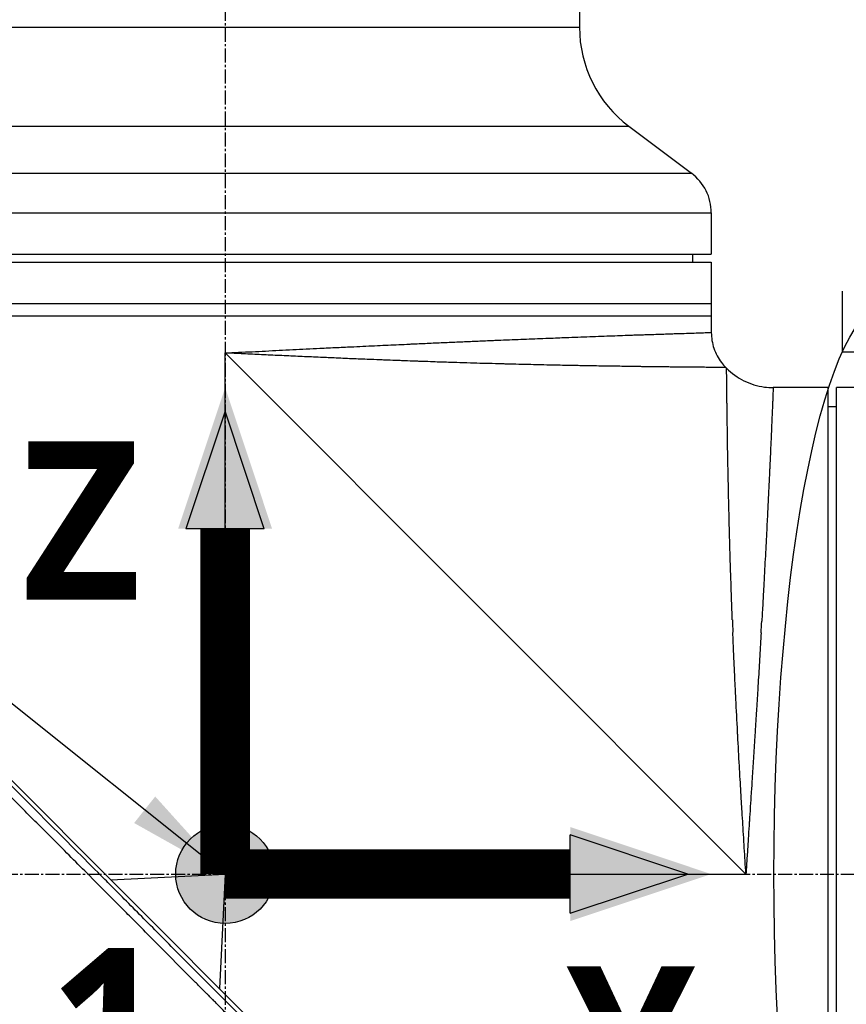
# Model space of a CAD drawing. Header units: millimetres. Extents: x 0 to 4378, y 0 to 2397.
# Tile 415 of 656: x 1439 to 1539, y 653 to 773. Entities that reach past the tile are written whole.
import ezdxf

# ---------------------------------------------------------------- set-up
doc = ezdxf.new("R2010")
doc.units = ezdxf.units.MM
doc.header["$LTSCALE"] = 0.2
doc.linetypes.add('CENTER2', pattern=[1.125, 0.75, -0.125, 0.125, -0.125])
for name, color, linetype in [('02_Center Line', 1, 'CENTER2'), ('07_Special Line2', 76, 'Continuous'), ('12_Before Rev.Num.', 5, 'Continuous'), ('13_After Rev.Num.', 6, 'Continuous')]:
    doc.layers.add(name, color=color, linetype=linetype)
doc.layers.add('14_Mark', color=7, linetype='Continuous', true_color=0xe03c31)
doc.styles.add('Rainbow-4.0 Style', font='malgunsl.ttf')
doc.styles.add('Rainbow-5.0 Style', font='malgunsl.ttf')
doc.dimstyles.new('Rainbow-4.0 Style', dxfattribs={"dimtxt": 3.5, "dimasz": 2.5, "dimexe": 1, "dimexo": 1, "dimgap": 1, "dimtad": 1, "dimdsep": 46, "dimtxsty": 'Rainbow-4.0 Style', "dimcen": 0, "dimclrd": 251, "dimclre": 251, "dimclrt": 7, "dimazin": 3, "dimtp": 0.1, "dimtm": 0.1, "dimtfac": 0.61, "dimtmove": 0, "dimatfit": 3, "dimfxl": 1, "dimlwd": -1, "dimlwe": -1, "dimarcsym": 1})
doc.dimstyles.new('Rainbow-5.0 Style', dxfattribs={"dimtxt": 4.5, "dimasz": 2.5, "dimexe": 1, "dimexo": 1, "dimgap": 1, "dimtad": 1, "dimdsep": 46, "dimtxsty": 'Rainbow-5.0 Style', "dimcen": 0, "dimclrd": 251, "dimclre": 251, "dimclrt": 7, "dimazin": 3, "dimtp": 0.1, "dimtm": 0.1, "dimtfac": 0.61, "dimtmove": 0, "dimatfit": 3, "dimfxl": 1, "dimlwd": -1, "dimlwe": -1, "dimarcsym": 1})

# ---------------------------------------------------------------- blocks, each defined once
blk = doc.blocks.new('*D146')
at = {"color": 251, "linetype": 'ByBlock', "transparency": 16777216}
for p, q in [((1483.19, 1869.11), (1834.85, 1869.11)), ((1829.85, 681.61), (1829.85, 1856.61)), ((1617.14, 669.11), (1834.85, 669.11))]:
    blk.add_line(p, q, dxfattribs=at)
at = {"color": 251, "transparency": 16777216}
for points in [[(1827.77, 1856.61), (1831.94, 1856.61), (1829.85, 1869.11)], [(1827.77, 681.61), (1831.94, 681.61), (1829.85, 669.11)]]:
    blk.add_solid(points, dxfattribs=at)
at = {"layer": 'Defpoints', "color": 0, "transparency": 16777216}
for p in [(1478.19, 1869.11), (1829.85, 1869.11), (1612.14, 669.11)]:
    blk.add_point(p, dxfattribs=at)
at = {"color": 7, "transparency": 16777216, "insert": (1815.75, 1269.11), "char_height": 17.5, "attachment_point": 5, "rotation": 90, "style": 'Rainbow-4.0 Style'}
blk.add_mtext('1200', dxfattribs=at)
blk = doc.blocks.new('*D151')
at = {"color": 251, "linetype": 'ByBlock', "transparency": 16777216}
for p, q in [((1463.74, 947.56), (1463.74, 922.46)), ((1612.14, 724.67), (1612.14, 932.46)), ((1476.24, 927.46), (1599.64, 927.46))]:
    blk.add_line(p, q, dxfattribs=at)
at = {"color": 251, "transparency": 16777216}
for points in [[(1476.24, 929.54), (1476.24, 925.38), (1463.74, 927.46)], [(1599.64, 929.54), (1599.64, 925.38), (1612.14, 927.46)]]:
    blk.add_solid(points, dxfattribs=at)
at = {"layer": 'Defpoints', "color": 0, "transparency": 16777216}
for p in [(1463.74, 952.56), (1612.14, 927.46), (1612.14, 719.67)]:
    blk.add_point(p, dxfattribs=at)
at = {"color": 7, "transparency": 16777216, "insert": (1537.94, 941.56), "char_height": 17.5, "attachment_point": 5, "style": 'Rainbow-4.0 Style'}
blk.add_mtext('148.4', dxfattribs=at)
blk = doc.blocks.new('Blk$A17R2-5W24F')
for p, q in [((-105.4, 633.4), (-105.4, 271.9)), ((-191.4, 271.9), (-105.4, 271.9)), ((-197.4, 259.9), (-99.4, 259.9)), ((-99.4, 259.9), (-91.8, 254.2)), ((-205, 254.2), (-91.8, 254.2)), ((-207.4, 249.4), (-89.4, 249.4)), ((-89.4, 249.4), (-89.4, 244.4)), ((-207.4, 244.4), (-89.4, 244.4)), ((-91.7, 244.4), (-91.69, 243.4)), ((-207.4, 243.4), (-89.4, 243.4)), ((-89.4, 243.4), (-89.4, 234.89)), ((-207.4, 238.4), (-89.4, 238.4)), ((-207.4, 236.9), (-89.4, 236.9)), ((-93.4, 234.76), (-93.4, 234.76)), ((-148.4, 169.2), (-148.4, 232.4)), ((-148.4, 232.4), (-85.2, 169.2)), ((-125.29, 231.4), (-125.29, 231.4)), ((-104.15, 230.84), (-104.15, 230.84)), ((-87.64, 230.64), (-87.54, 230.54)), ((-78.7, 228.2), (-81.89, 228.2)), ((-75.2, 228.2), (-78.2, 228.2)), ((-75.2, 110.2), (-75.2, 228.2)), ((-74.2, 110.2), (-74.2, 228.2)), ((-67.7, 228.2), (-74.2, 228.2)), ((-75.2, 225.9), (-74.2, 225.91)), ((-102.95, 109.18), (-208.71, 214.94)), ((-162.26, 168.5), (-148.4, 169.2)), ((-148.4, 169.2), (-149.1, 155.34)), ((-148.4, 169.2), (-85.2, 169.2))]:
    blk.add_line(p, q)
for centre, radius, start, end in [((-90.4, 271.9), 15, 180, 233.1301), ((-95.4, 249.4), 6, 0, 53.1301)]:
    blk.add_arc(centre, radius, start, end)
for centre, major_axis, ratio, start_param, end_param in [((-82.41, 171.16), (-3.94, 60.48), 0.047911, 1.06958, 1.098176), ((-86.26, 169.33), (-4, -58.93), 0.017974, 2.08882, 2.117004)]:
    blk.add_ellipse(centre, major_axis=major_axis, ratio=ratio, start_param=start_param, end_param=end_param)
for points, knots in [([(-148.4, 232.4), (-147.86, 232.43), (-147.31, 232.45), (-146.22, 232.51), (-145.67, 232.53), (-144.58, 232.59), (-144.04, 232.61), (-142.94, 232.67), (-142.39, 232.7), (-141.29, 232.75), (-140.74, 232.78), (-139.65, 232.83), (-139.1, 232.86), (-138, 232.91), (-137.46, 232.94), (-136.91, 232.97), (-136.91, 232.97), (-136.21, 233), (-135.52, 233.04), (-134.14, 233.1), (-133.45, 233.13), (-132.28, 233.19), (-131.79, 233.21), (-130.85, 233.26), (-130.39, 233.28), (-129.49, 233.32), (-129.05, 233.34), (-128.18, 233.38), (-127.74, 233.4), (-126.88, 233.44), (-126.45, 233.46), (-125.96, 233.48), (-125.9, 233.49), (-125.17, 233.52), (-124.52, 233.55), (-123.22, 233.61), (-122.57, 233.64), (-121.3, 233.69), (-120.66, 233.72), (-119.41, 233.78), (-118.79, 233.8), (-117.56, 233.86), (-116.95, 233.88), (-116.12, 233.92), (-115.9, 233.93), (-115.19, 233.96), (-114.72, 233.97), (-113.78, 234.01), (-113.32, 234.03), (-112.4, 234.07), (-111.94, 234.09), (-111.04, 234.12), (-110.6, 234.14), (-109.72, 234.18), (-109.28, 234.19), (-108.5, 234.22), (-108.15, 234.24), (-107.43, 234.27), (-107.07, 234.28), (-106.2, 234.31), (-105.7, 234.33), (-104.73, 234.37), (-104.26, 234.38), (-103.32, 234.42), (-102.86, 234.44), (-101.97, 234.47), (-101.53, 234.48), (-100.68, 234.51), (-100.27, 234.53), (-99.7, 234.55), (-99.54, 234.55), (-99.11, 234.57), (-98.85, 234.58), (-98.33, 234.6), (-98.08, 234.6), (-97.58, 234.62), (-97.34, 234.63), (-96.85, 234.65), (-96.62, 234.65), (-96.05, 234.67), (-95.72, 234.68), (-95.1, 234.7), (-94.8, 234.71), (-94.3, 234.73), (-94.11, 234.74), (-93.48, 234.76), (-93.08, 234.77), (-92.33, 234.79), (-91.99, 234.8), (-91.39, 234.82), (-91.11, 234.83), (-90.75, 234.84), (-90.65, 234.85), (-90.4, 234.85), (-90.28, 234.86), (-90.05, 234.87), (-89.95, 234.87), (-89.77, 234.87), (-89.69, 234.88), (-89.57, 234.88), (-89.52, 234.88), (-89.44, 234.88), (-89.42, 234.88), (-89.4, 234.89), (-89.4, 234.89), (-89.4, 234.89), (-89.4, 234.89), (-89.4, 234.89)], [0, 0, 0, 0, 0.0088578, 0.0088578, 0.0177159, 0.0177159, 0.0265816, 0.0265816, 0.0355612, 0.0355612, 0.0444755, 0.0444755, 0.0534878, 0.0534878, 0.0625, 0.0625, 0.0625076, 0.0625076, 0.074086, 0.074086, 0.0856124, 0.0856124, 0.0937607, 0.0937607, 0.1015738, 0.1015738, 0.1090152, 0.1090152, 0.1164575, 0.1164575, 0.12391, 0.12391, 0.1250133, 0.1250133, 0.1365885, 0.1365885, 0.148203, 0.148203, 0.1598458, 0.1598458, 0.1714866, 0.1714866, 0.1831021, 0.1831021, 0.1875162, 0.1875162, 0.1968234, 0.1968234, 0.2061212, 0.2061212, 0.2154134, 0.2154134, 0.2247053, 0.2247053, 0.2340043, 0.2340043, 0.2417773, 0.2417773, 0.2500161, 0.2500161, 0.2616228, 0.2616228, 0.2732399, 0.2732399, 0.2848407, 0.2848407, 0.2964143, 0.2964143, 0.3079271, 0.3079271, 0.3125138, 0.3125138, 0.3203258, 0.3203258, 0.3279884, 0.3279884, 0.3358752, 0.3358752, 0.343762, 0.343762, 0.3553168, 0.3553168, 0.3669132, 0.3669132, 0.3750099, 0.3750099, 0.3934241, 0.3934241, 0.4115187, 0.4115187, 0.4291597, 0.4291597, 0.437505, 0.437505, 0.4490049, 0.4490049, 0.46053, 0.46053, 0.4720615, 0.4720615, 0.4835785, 0.4835785, 0.4950522, 0.4950522, 0.5, 0.5, 0.5000035, 0.5000035, 0.5000035, 0.5000035]), ([(-89.4, 234.89), (-89.4, 234.24), (-89.29, 233.58), (-88.88, 232.35), (-88.56, 231.76), (-88.01, 231.03), (-87.83, 230.83), (-87.64, 230.64)], [0, 0, 0, 0, 0.1944378, 0.1944378, 0.3894915, 0.3894915, 0.4694478, 0.4694478, 0.4694478, 0.4694478]), ([(-87.64, 230.64), (-87.64, 230.64), (-87.64, 230.64), (-87.64, 230.64), (-87.64, 230.64), (-87.65, 230.64), (-87.66, 230.64), (-87.67, 230.64), (-87.7, 230.64), (-87.71, 230.64), (-87.76, 230.64), (-87.78, 230.64), (-87.82, 230.64), (-87.83, 230.64), (-87.88, 230.64), (-87.92, 230.64), (-88.04, 230.65), (-88.12, 230.65), (-88.27, 230.65), (-88.35, 230.65), (-88.51, 230.65), (-88.58, 230.65), (-88.7, 230.65), (-88.74, 230.65), (-88.81, 230.65), (-88.83, 230.65), (-88.95, 230.65), (-89.04, 230.65), (-89.22, 230.65), (-89.32, 230.65), (-89.51, 230.66), (-89.61, 230.66), (-89.82, 230.66), (-89.92, 230.66), (-90.16, 230.66), (-90.29, 230.66), (-90.57, 230.67), (-90.71, 230.67), (-91, 230.67), (-91.15, 230.67), (-91.39, 230.67), (-91.48, 230.67), (-91.76, 230.68), (-91.96, 230.68), (-92.21, 230.68), (-92.26, 230.68), (-92.35, 230.68), (-92.39, 230.68), (-92.71, 230.68), (-93, 230.69), (-93.62, 230.69), (-93.95, 230.7), (-94.33, 230.7), (-94.37, 230.7), (-94.62, 230.7), (-94.83, 230.71), (-95.27, 230.71), (-95.49, 230.71), (-95.95, 230.72), (-96.18, 230.72), (-96.5, 230.73), (-96.58, 230.73), (-96.92, 230.73), (-97.18, 230.73), (-97.53, 230.74), (-97.6, 230.74), (-97.78, 230.74), (-97.87, 230.74), (-98.05, 230.75), (-98.13, 230.75), (-98.54, 230.75), (-98.87, 230.76), (-99.53, 230.77), (-99.85, 230.77), (-100.2, 230.77), (-100.22, 230.78), (-100.6, 230.78), (-100.96, 230.79), (-101.69, 230.8), (-102.06, 230.8), (-102.83, 230.82), (-103.23, 230.82), (-104.02, 230.84), (-104.41, 230.84), (-104.92, 230.85), (-105.03, 230.85), (-105.27, 230.86), (-105.41, 230.86), (-105.66, 230.87), (-105.78, 230.87), (-106.31, 230.88), (-106.74, 230.89), (-107.55, 230.9), (-107.93, 230.91), (-108.78, 230.93), (-109.24, 230.94), (-110.12, 230.96), (-110.54, 230.97), (-111.44, 230.99), (-111.91, 231), (-112.88, 231.02), (-113.36, 231.04), (-114, 231.05), (-114.14, 231.06), (-114.46, 231.06), (-114.63, 231.07), (-114.94, 231.08), (-115.07, 231.08), (-115.72, 231.1), (-116.25, 231.11), (-117.25, 231.14), (-117.73, 231.15), (-118.78, 231.18), (-119.35, 231.2), (-120.39, 231.23), (-120.84, 231.25), (-121.91, 231.28), (-122.53, 231.3), (-123.59, 231.34), (-124.04, 231.36), (-124.6, 231.38), (-124.7, 231.38), (-124.95, 231.39), (-125.1, 231.39), (-125.38, 231.4), (-125.5, 231.41), (-126.04, 231.43), (-126.46, 231.44), (-127.06, 231.47), (-127.24, 231.47), (-127.84, 231.49), (-128.27, 231.51), (-128.92, 231.54), (-129.14, 231.54), (-129.79, 231.57), (-130.23, 231.59), (-130.84, 231.61), (-131.01, 231.62), (-131.89, 231.65), (-132.59, 231.68), (-134.02, 231.74), (-134.73, 231.77), (-135.75, 231.82), (-136.04, 231.83), (-136.5, 231.85), (-136.67, 231.86), (-137.57, 231.9), (-138.31, 231.93), (-139.77, 232), (-140.5, 232.03), (-141.97, 232.1), (-142.7, 232.13), (-144.17, 232.2), (-144.9, 232.23), (-146.37, 232.3), (-147.11, 232.34), (-148.03, 232.38), (-148.22, 232.39), (-148.4, 232.4)], [0.500405, 0.500405, 0.500405, 0.500405, 0.5004089, 0.5004089, 0.5004089, 0.5060146, 0.5060146, 0.5118273, 0.5118273, 0.517777, 0.517777, 0.5239553, 0.5239553, 0.525831, 0.525831, 0.5334261, 0.5334261, 0.5432287, 0.5432287, 0.5513065, 0.5513065, 0.5583203, 0.5583203, 0.5616269, 0.5616269, 0.5636131, 0.5636131, 0.5703, 0.5703, 0.5767603, 0.5767603, 0.5829663, 0.5829663, 0.5891723, 0.5891723, 0.5963791, 0.5963791, 0.6035147, 0.6035147, 0.6105518, 0.6105518, 0.6145129, 0.6145129, 0.6231639, 0.6231639, 0.625, 0.625, 0.6267728, 0.6267728, 0.6379638, 0.6379638, 0.6498135, 0.6498135, 0.6512278, 0.6512278, 0.658295, 0.658295, 0.665447, 0.665447, 0.6726074, 0.6726074, 0.6749568, 0.6749568, 0.6825978, 0.6825978, 0.6848447, 0.6848447, 0.6875, 0.6875, 0.6897468, 0.6897468, 0.6987846, 0.6987846, 0.7072341, 0.7072341, 0.7078225, 0.7078225, 0.7169274, 0.7169274, 0.7260323, 0.7260323, 0.7354771, 0.7354771, 0.7444324, 0.7444324, 0.7469148, 0.7469148, 0.75, 0.75, 0.7524879, 0.7524879, 0.7617547, 0.7617547, 0.769845, 0.769845, 0.7793121, 0.7793121, 0.7877119, 0.7877119, 0.7970808, 0.7970808, 0.8064496, 0.8064496, 0.8091511, 0.8091511, 0.8125, 0.8125, 0.8149217, 0.8149217, 0.8247864, 0.8247864, 0.8335181, 0.8335181, 0.8439406, 0.8439406, 0.8520773, 0.8520773, 0.8628718, 0.8628718, 0.8706653, 0.8706653, 0.8724241, 0.8724241, 0.875, 0.875, 0.8770602, 0.8770602, 0.8842283, 0.8842283, 0.8871524, 0.8871524, 0.8942855, 0.8942855, 0.8979092, 0.8979092, 0.9050245, 0.9050245, 0.9078721, 0.9078721, 0.9193671, 0.9193671, 0.9310038, 0.9310038, 0.9357359, 0.9357359, 0.9384902, 0.9384902, 0.9502314, 0.9502314, 0.9619543, 0.9619543, 0.9736611, 0.9736611, 0.9853638, 0.9853638, 0.9970692, 0.9970692, 1, 1, 1, 1]), ([(-86.85, 200.05), (-86.87, 200.68), (-86.89, 201.31), (-86.93, 202.18), (-86.94, 202.44), (-86.96, 203.05), (-86.97, 203.41), (-87, 204.3), (-87.02, 204.83), (-87.05, 205.71), (-87.06, 206.07), (-87.09, 206.9), (-87.1, 207.37), (-87.13, 208.31), (-87.14, 208.78), (-87.16, 209.48), (-87.17, 209.72), (-87.19, 210.38), (-87.2, 210.8), (-87.22, 211.5), (-87.22, 211.77), (-87.23, 212.14), (-87.24, 212.24), (-87.24, 212.55), (-87.25, 212.76), (-87.26, 213.39), (-87.27, 213.8), (-87.28, 214.32), (-87.29, 214.42), (-87.3, 214.94), (-87.31, 215.35), (-87.32, 216.03), (-87.33, 216.3), (-87.34, 216.96), (-87.35, 217.35), (-87.36, 217.96), (-87.37, 218.19), (-87.38, 218.76), (-87.39, 219.1), (-87.39, 219.58), (-87.4, 219.72), (-87.4, 219.93), (-87.4, 220), (-87.4, 220.2), (-87.41, 220.33), (-87.42, 220.81), (-87.42, 221.14), (-87.43, 221.58), (-87.43, 221.69), (-87.44, 222.13), (-87.44, 222.46), (-87.45, 222.98), (-87.45, 223.19), (-87.46, 223.73), (-87.47, 224.05), (-87.47, 224.52), (-87.47, 224.67), (-87.48, 225.12), (-87.48, 225.41), (-87.49, 225.72), (-87.49, 225.75), (-87.49, 225.86), (-87.49, 225.93), (-87.49, 226.17), (-87.5, 226.33), (-87.5, 226.65), (-87.5, 226.81), (-87.51, 227.08), (-87.51, 227.2), (-87.51, 227.44), (-87.51, 227.56), (-87.51, 227.79), (-87.51, 227.91), (-87.52, 228.13), (-87.52, 228.24), (-87.52, 228.41), (-87.52, 228.47), (-87.52, 228.63), (-87.52, 228.71), (-87.53, 228.89), (-87.53, 228.98), (-87.53, 229.14), (-87.53, 229.23), (-87.53, 229.31), (-87.53, 229.32), (-87.53, 229.33), (-87.53, 229.33), (-87.53, 229.36), (-87.53, 229.38), (-87.53, 229.48), (-87.53, 229.55), (-87.53, 229.7), (-87.54, 229.77), (-87.54, 229.85), (-87.54, 229.85), (-87.54, 229.94), (-87.54, 230.02), (-87.54, 230.14), (-87.54, 230.19), (-87.54, 230.28), (-87.54, 230.32), (-87.54, 230.38), (-87.54, 230.41), (-87.54, 230.44), (-87.54, 230.45), (-87.54, 230.48), (-87.54, 230.5), (-87.54, 230.52), (-87.54, 230.53), (-87.54, 230.54), (-87.54, 230.54), (-87.54, 230.54), (-87.54, 230.54), (-87.54, 230.54)], [0.1694217, 0.1694217, 0.1694217, 0.1694217, 0.1807968, 0.1807968, 0.1854836, 0.1854836, 0.1921367, 0.1921367, 0.2022331, 0.2022331, 0.2091416, 0.2091416, 0.2185354, 0.2185354, 0.2280897, 0.2280897, 0.2329689, 0.2329689, 0.2418944, 0.2418944, 0.2478794, 0.2478794, 0.25, 0.25, 0.2546633, 0.2546633, 0.2639429, 0.2639429, 0.2663325, 0.2663325, 0.2758971, 0.2758971, 0.2823778, 0.2823778, 0.291903, 0.291903, 0.2977948, 0.2977948, 0.3067459, 0.3067459, 0.3106171, 0.3106171, 0.3125, 0.3125, 0.3162386, 0.3162386, 0.325882, 0.325882, 0.3292645, 0.3292645, 0.3392493, 0.3392493, 0.3459883, 0.3459883, 0.3572216, 0.3572216, 0.3626411, 0.3626411, 0.3737034, 0.3737034, 0.375, 0.375, 0.3778908, 0.3778908, 0.3847543, 0.3847543, 0.3916277, 0.3916277, 0.3973126, 0.3973126, 0.4032105, 0.4032105, 0.4092058, 0.4092058, 0.4153802, 0.4153802, 0.4190268, 0.4190268, 0.4246386, 0.4246386, 0.430437, 0.430437, 0.4365692, 0.4365692, 0.4369794, 0.4369794, 0.4375, 0.4375, 0.4390149, 0.4390149, 0.445276, 0.445276, 0.4522603, 0.4522603, 0.453125, 0.453125, 0.4615649, 0.4615649, 0.4685384, 0.4685384, 0.4752936, 0.4752936, 0.4813116, 0.4813116, 0.4842692, 0.4842692, 0.4896834, 0.4896834, 0.4949482, 0.4949482, 0.5, 0.5, 0.5002553, 0.5002553, 0.5002553, 0.5002553]), ([(-87.54, 230.54), (-86.93, 229.93), (-86.21, 229.41), (-84.66, 228.65), (-83.81, 228.39), (-82.6, 228.22), (-82.24, 228.2), (-81.89, 228.2)], [0, 0, 0, 0, 0.2592614, 0.2592614, 0.5193326, 0.5193326, 0.6259312, 0.6259312, 0.6259312, 0.6259312]), ([(-81.89, 228.2), (-81.89, 228.2), (-81.89, 228.19), (-81.89, 228.14), (-81.89, 228.1), (-81.89, 228), (-81.9, 227.93), (-81.9, 227.78), (-81.91, 227.69), (-81.92, 227.48), (-81.92, 227.36), (-81.93, 227.18), (-81.93, 227.13), (-81.93, 227.07), (-81.93, 227.07), (-81.94, 226.96), (-81.94, 226.83), (-81.95, 226.56), (-81.96, 226.42), (-81.97, 226.11), (-81.98, 225.95), (-81.99, 225.61), (-82, 225.43), (-82.02, 225.06), (-82.03, 224.86), (-82.04, 224.56), (-82.04, 224.47), (-82.06, 224.16), (-82.07, 223.94), (-82.08, 223.71), (-82.08, 223.71), (-82.09, 223.43), (-82.1, 223.15), (-82.13, 222.55), (-82.14, 222.25), (-82.17, 221.6), (-82.18, 221.27), (-82.22, 220.58), (-82.23, 220.23), (-82.27, 219.5), (-82.28, 219.12), (-82.31, 218.58), (-82.31, 218.43), (-82.32, 218.28), (-82.32, 218.28), (-82.34, 217.96), (-82.35, 217.62), (-82.38, 216.94), (-82.4, 216.59), (-82.43, 215.89), (-82.45, 215.52), (-82.49, 214.79), (-82.51, 214.41), (-82.54, 213.65), (-82.56, 213.26), (-82.59, 212.76), (-82.59, 212.66), (-82.62, 212.15), (-82.64, 211.75), (-82.67, 211.21), (-82.67, 211.07), (-82.68, 210.94), (-82.68, 210.94), (-82.71, 210.43), (-82.73, 209.92), (-82.79, 208.87), (-82.81, 208.34), (-82.87, 207.26), (-82.9, 206.72), (-82.96, 205.61), (-82.99, 205.05), (-83.05, 203.91), (-83.08, 203.33), (-83.13, 202.51), (-83.14, 202.27), (-83.19, 201.32), (-83.23, 200.6), (-83.28, 199.88)], [0.5001297, 0.5001297, 0.5001297, 0.5001297, 0.5114565, 0.5114565, 0.522976, 0.522976, 0.5345623, 0.5345623, 0.5461701, 0.5461701, 0.5577869, 0.5577869, 0.5624875, 0.5624875, 0.5625, 0.5625, 0.5721964, 0.5721964, 0.5818827, 0.5818827, 0.5915612, 0.5915612, 0.6012378, 0.6012378, 0.610917, 0.610917, 0.6152408, 0.6152408, 0.6249765, 0.6249765, 0.625, 0.625, 0.6365876, 0.6365876, 0.6482087, 0.6482087, 0.6598486, 0.6598486, 0.6714811, 0.6714811, 0.6830805, 0.6830805, 0.6874677, 0.6874677, 0.6875, 0.6875, 0.6969835, 0.6969835, 0.7064594, 0.7064594, 0.7159319, 0.7159319, 0.725405, 0.725405, 0.7348845, 0.7348845, 0.7373496, 0.7373496, 0.7468892, 0.7468892, 0.7499624, 0.7499624, 0.75, 0.75, 0.7616014, 0.7616014, 0.7732068, 0.7732068, 0.7847869, 0.7847869, 0.7963347, 0.7963347, 0.8078151, 0.8078151, 0.8124623, 0.8124623, 0.8261802, 0.8261802, 0.8261802, 0.8261802]), ([(-78.2, 228.2), (-78.22, 228.2), (-78.24, 228.2), (-78.26, 228.2), (-78.28, 228.2), (-78.3, 228.2), (-78.32, 228.2), (-78.33, 228.2), (-78.35, 228.2), (-78.37, 228.2), (-78.38, 228.2), (-78.4, 228.2), (-78.42, 228.2), (-78.44, 228.2), (-78.46, 228.2), (-78.47, 228.2), (-78.49, 228.2), (-78.5, 228.2), (-78.51, 228.2), (-78.53, 228.2), (-78.54, 228.2), (-78.56, 228.2), (-78.57, 228.2), (-78.58, 228.2), (-78.6, 228.2), (-78.61, 228.2), (-78.62, 228.2), (-78.62, 228.2), (-78.63, 228.2), (-78.64, 228.2), (-78.65, 228.2), (-78.66, 228.2), (-78.67, 228.2), (-78.68, 228.2), (-78.68, 228.2), (-78.68, 228.2), (-78.69, 228.2), (-78.69, 228.2), (-78.69, 228.2), (-78.7, 228.2), (-78.7, 228.2), (-78.7, 228.2), (-78.7, 228.2), (-78.7, 228.2), (-78.7, 228.2), (-78.7, 228.2)], [0, 0, 0, 0, 0.0382898, 0.0382898, 0.0382898, 0.0765913, 0.0765913, 0.0765913, 0.1074676, 0.1074676, 0.1074676, 0.1457588, 0.1457588, 0.1457588, 0.1840617, 0.1840617, 0.1840617, 0.2149351, 0.2149351, 0.2149351, 0.2532271, 0.2532271, 0.2532271, 0.2915308, 0.2915308, 0.2915308, 0.3224051, 0.3224051, 0.3224051, 0.361439, 0.361439, 0.361439, 0.4004712, 0.4004712, 0.4004712, 0.4298767, 0.4298767, 0.4298767, 0.4649383, 0.4649383, 0.4649383, 0.5, 0.5, 0.5, 0.5001155, 0.5001155, 0.5001155, 0.5001155]), ([(-122.77, 128.15), (-122.81, 128.19), (-123.25, 128.63), (-124.24, 129.63), (-124.61, 130), (-125.74, 131.13), (-126.5, 131.89), (-128.8, 134.2), (-130.37, 135.78), (-135.15, 140.58), (-138.44, 143.88), (-142.75, 148.2), (-143.71, 149.17), (-145.79, 151.25), (-146.9, 152.36), (-148.42, 153.89), (-148.83, 154.3), (-149.34, 154.81), (-149.43, 154.9), (-149.61, 155.08), (-149.69, 155.16), (-149.82, 155.29), (-149.87, 155.34), (-149.98, 155.45), (-150.05, 155.52), (-150.25, 155.72), (-150.41, 155.88), (-151.23, 156.7), (-151.86, 157.34), (-153.8, 159.29), (-155.1, 160.6), (-157.81, 163.33), (-159.23, 164.75), (-160.93, 166.46), (-161.22, 166.76), (-161.66, 167.2), (-161.8, 167.35), (-162.06, 167.6), (-162.16, 167.7), (-162.73, 168.28), (-163.26, 168.81), (-166.03, 171.59), (-168.23, 173.79), (-171.39, 176.96), (-172.39, 177.96), (-175.27, 180.84), (-177.14, 182.72), (-179.82, 185.4), (-180.67, 186.25), (-182.32, 187.9), (-183.13, 188.71), (-185.47, 191.05), (-186.98, 192.56), (-191.2, 196.77), (-193.81, 199.38), (-196.7, 202.27), (-197.18, 202.75), (-199.42, 204.98), (-201.06, 206.61), (-203.08, 208.62), (-203.6, 209.14), (-204.54, 210.07), (-204.95, 210.49), (-205.69, 211.22), (-206.02, 211.55), (-207.4, 212.93), (-208.25, 213.77), (-208.97, 214.48), (-209.09, 214.61), (-209.37, 214.88), (-209.49, 215), (-209.65, 215.16), (-209.69, 215.2), (-209.69, 215.2)], [0.000001, 0.000001, 0.000001, 0.000001, 0.0219532, 0.0219532, 0.0351184, 0.0351184, 0.0614547, 0.0614547, 0.1141108, 0.1141108, 0.2193661, 0.2193661, 0.2494452, 0.2494452, 0.2838226, 0.2838226, 0.2965481, 0.2965481, 0.2993275, 0.2993275, 0.3018631, 0.3018631, 0.3033739, 0.3033739, 0.3052155, 0.3052155, 0.3091295, 0.3091295, 0.3252412, 0.3252412, 0.3574735, 0.3574735, 0.3925774, 0.3925774, 0.3999028, 0.3999028, 0.4035745, 0.4035745, 0.4063648, 0.4063648, 0.4181873, 0.4181873, 0.4644663, 0.4644663, 0.485753, 0.485753, 0.5266159, 0.5266159, 0.5454334, 0.5454334, 0.5638445, 0.5638445, 0.5994036, 0.5994036, 0.6655638, 0.6655638, 0.6790011, 0.6790011, 0.7294087, 0.7294087, 0.7483147, 0.7483147, 0.7648625, 0.7648625, 0.7793406, 0.7793406, 0.8301111, 0.8301111, 0.8427768, 0.8427768, 0.8617727, 0.8617727, 0.8807622, 0.8807622, 0.8807622, 0.8807622]), ([(-123.48, 127.44), (-123.49, 127.46), (-123.7, 127.67), (-123.86, 127.83), (-123.95, 127.92), (-124.24, 128.21), (-124.44, 128.41), (-125.02, 128.99), (-125.41, 129.38), (-126.59, 130.57), (-127.39, 131.37), (-129.81, 133.8), (-131.45, 135.45), (-136.48, 140.49), (-139.94, 143.97), (-143.94, 147.98), (-144.42, 148.46), (-145.4, 149.44), (-145.89, 149.94), (-146.58, 150.62), (-146.76, 150.81), (-147.19, 151.23), (-147.41, 151.46), (-147.79, 151.84), (-147.94, 151.99), (-148.18, 152.23), (-148.27, 152.32), (-148.55, 152.6), (-148.75, 152.8), (-149.13, 153.18), (-149.31, 153.36), (-149.62, 153.68), (-149.75, 153.8), (-149.96, 154.02), (-150.05, 154.1), (-150.21, 154.26), (-150.28, 154.34), (-150.44, 154.5), (-150.51, 154.57), (-150.65, 154.7), (-150.7, 154.76), (-150.79, 154.85), (-150.83, 154.88), (-150.92, 154.97), (-150.99, 155.04), (-151.12, 155.17), (-151.18, 155.23), (-151.28, 155.34), (-151.32, 155.38), (-151.46, 155.52), (-151.56, 155.62), (-151.81, 155.87), (-151.97, 156.03), (-152.28, 156.35), (-152.45, 156.51), (-153.78, 157.85), (-154.95, 159.03), (-157.43, 161.52), (-158.73, 162.83), (-160.86, 164.98), (-162.59, 166.72), (-166.17, 170.31), (-166.89, 171.03), (-168.42, 172.57), (-169.23, 173.38), (-171.33, 175.48), (-172.61, 176.76), (-174.44, 178.59), (-174.99, 179.15), (-176.05, 180.22), (-176.57, 180.73), (-177.32, 181.48), (-177.56, 181.72), (-178.03, 182.19), (-178.26, 182.42), (-178.67, 182.83), (-178.85, 183.02), (-179.24, 183.4), (-179.44, 183.6), (-179.84, 184), (-180.04, 184.2), (-181.04, 185.21), (-181.85, 186.01), (-183, 187.16), (-183.35, 187.51), (-184.02, 188.18), (-184.34, 188.51), (-185.88, 190.05), (-187.08, 191.24), (-188.69, 192.86), (-189.13, 193.3), (-190.32, 194.49), (-191.07, 195.24), (-192.92, 197.08), (-194, 198.16), (-195.57, 199.72), (-196.09, 200.24), (-196.85, 201), (-197.1, 201.25), (-197.47, 201.62), (-197.6, 201.75), (-197.84, 201.99), (-197.97, 202.12), (-198.09, 202.24)], [-14.928322, -14.928322, -14.928322, -14.928322, -14.896707, -14.896707, -14.848734, -14.848734, -14.752823, -14.752823, -14.560969, -14.560969, -14.17703, -14.17703, -13.409415, -13.409415, -11.876213, -11.876213, -11.668207, -11.668207, -11.453159, -11.453159, -11.372747, -11.372747, -11.272599, -11.272599, -11.20517, -11.20517, -11.166918, -11.166918, -11.081084, -11.081084, -10.998605, -10.998605, -10.942314, -10.942314, -10.903595, -10.903595, -10.870438, -10.870438, -10.833405, -10.833405, -10.814393, -10.814393, -10.794488, -10.794488, -10.685639, -10.685639, -10.597814, -10.597814, -10.533743, -10.533743, -10.390999, -10.390999, -10.164419, -10.164419, -9.928854, -9.928854, -8.224974, -8.224974, -6.336606, -6.336606, -5.119938, -5.119938, -4.810515, -4.810515, -4.46235, -4.46235, -3.905475, -3.905475, -3.661916, -3.661916, -3.435477, -3.435477, -3.330451, -3.330451, -3.226718, -3.226718, -3.145057, -3.145057, -3.053528, -3.053528, -2.963582, -2.963582, -2.596267, -2.596267, -2.434716, -2.434716, -2.28372, -2.28372, -1.713212, -1.713212, -1.499126, -1.499126, -1.124709, -1.124709, -0.562576, -0.562576, -0.28151, -0.28151, -0.140929, -0.140929, -0.070634, -0.070634, -0.000001, -0.000001, -0.000001, -0.000001]), ([(-85.2, 169.2), (-85.27, 170.26), (-85.33, 171.33), (-85.4, 172.39), (-85.4, 172.45), (-85.41, 172.51), (-85.41, 172.58), (-85.43, 172.92), (-85.45, 173.26), (-85.47, 173.6), (-85.54, 174.66), (-85.6, 175.73), (-85.67, 176.79), (-85.69, 177.19), (-85.72, 177.59), (-85.74, 177.99), (-85.8, 179.02), (-85.86, 180.05), (-85.92, 181.07), (-85.92, 181.2), (-85.93, 181.32), (-85.94, 181.45), (-85.95, 181.73), (-85.97, 182.01), (-85.99, 182.29), (-86.06, 183.53), (-86.12, 184.76), (-86.19, 185.99), (-86.2, 186.14), (-86.21, 186.3), (-86.21, 186.45), (-86.29, 187.79), (-86.35, 189.11), (-86.42, 190.42), (-86.45, 191), (-86.48, 191.58), (-86.5, 192.16), (-86.51, 192.25), (-86.51, 192.34), (-86.52, 192.43), (-86.53, 192.66), (-86.54, 192.9), (-86.55, 193.13), (-86.58, 193.86), (-86.62, 194.58), (-86.65, 195.3), (-86.66, 195.58), (-86.67, 195.87), (-86.69, 196.15), (-86.72, 196.83), (-86.74, 197.5), (-86.77, 198.17), (-86.78, 198.29), (-86.78, 198.4), (-86.78, 198.52)], [0, 0, 0, 0, 0.0167522, 0.0167522, 0.0167522, 0.0177459, 0.0177459, 0.0177459, 0.0231182, 0.0231182, 0.0231182, 0.0399075, 0.0399075, 0.0399075, 0.0462898, 0.0462898, 0.0462898, 0.0626631, 0.0626631, 0.0626631, 0.0646843, 0.0646843, 0.0646843, 0.0691629, 0.0691629, 0.0691629, 0.0891782, 0.0891782, 0.0891782, 0.0917048, 0.0917048, 0.0917048, 0.113648, 0.113648, 0.113648, 0.1234682, 0.1234682, 0.1234682, 0.125, 0.125, 0.125, 0.1289817, 0.1289817, 0.1289817, 0.1414482, 0.1414482, 0.1414482, 0.146394, 0.146394, 0.146394, 0.1582423, 0.1582423, 0.1582423, 0.1602899, 0.1602899, 0.1602899, 0.1602899]), ([(-83.36, 198.45), (-83.41, 197.52), (-83.47, 196.59), (-83.58, 194.68), (-83.64, 193.71), (-83.71, 192.43), (-83.73, 192.14), (-83.75, 191.84), (-83.75, 191.84), (-83.8, 190.98), (-83.85, 190.11), (-83.91, 189.17), (-83.92, 189.09), (-83.98, 188.17), (-84.03, 187.31), (-84.09, 186.34), (-84.1, 186.24), (-84.16, 185.28), (-84.21, 184.42), (-84.28, 183.43), (-84.28, 183.32), (-84.34, 182.4), (-84.4, 181.59), (-84.48, 180.24), (-84.52, 179.69), (-84.56, 179.11), (-84.56, 179.07), (-84.6, 178.49), (-84.63, 177.94), (-84.67, 177.36), (-84.67, 177.32), (-84.71, 176.73), (-84.75, 176.18), (-84.78, 175.6), (-84.79, 175.56), (-84.83, 174.97), (-84.86, 174.42), (-84.9, 173.84), (-84.9, 173.81), (-84.94, 173.19), (-84.98, 172.61), (-85.05, 171.46), (-85.09, 170.88), (-85.15, 169.94), (-85.18, 169.57), (-85.2, 169.2)], [0.8351395, 0.8351395, 0.8351395, 0.8351395, 0.8523505, 0.8523505, 0.8697862, 0.8697862, 0.8749687, 0.8749687, 0.875, 0.875, 0.8901274, 0.8901274, 0.8913764, 0.8913764, 0.9060486, 0.9060486, 0.9077999, 0.9077999, 0.9222356, 0.9222356, 0.9241712, 0.9241712, 0.9375, 0.9375, 0.9463799, 0.9463799, 0.9469936, 0.9469936, 0.9558708, 0.9558708, 0.9564711, 0.9564711, 0.9653612, 0.9653612, 0.9659243, 0.9659243, 0.9748425, 0.9748425, 0.975328, 0.975328, 0.984698, 0.984698, 0.9940128, 0.9940128, 1, 1, 1, 1])]:
    blk.add_open_spline(points, degree=3, knots=knots)
blk.add_open_spline([(-81.89, 228.2), (-81.89, 228.2), (-81.89, 228.2), (-81.89, 228.2)], degree=3)
at = {"layer": '02_Center Line', "ltscale": 11.288275}
for p, q in [((-148.4, 828.08), (-148.4, 79.57)), ((-226.06, 169.2), (95.37, 169.2))]:
    blk.add_line(p, q, dxfattribs=at)
blk = doc.blocks.new('Blk$L1P0-3O23B')
for q in [(63.35, -1.67), (70.72, 5.7)]:
    blk.add_line((63.35, 5.7), q)
blk.add_ellipse((0, 0), major_axis=(69.35, 0), ratio=0.201954)
blk = doc.blocks.new('A$Cf3c49088')
at = {"layer": '07_Special Line2'}
blk.add_hatch(color=256, dxfattribs=at).paths.add_polyline_path([(49.156, 0), (34.9, 4.752), (34.9, -4.752)])
at = {"layer": '12_Before Rev.Num.'}
blk.add_hatch(color=256, dxfattribs=at).paths.add_polyline_path([(0, 49.156), (-4.752, 34.9), (4.752, 34.9)])
at = {"layer": '14_Mark'}
h = blk.add_hatch(color=256, dxfattribs=at)
h.dxf.hatch_style = 1
h.paths.add_polyline_path([(5, 0, 1), (-5, 0, 1)])
at = {"layer": '07_Special Line2'}
for p, q in [((34.9, -3.96), (34.9, 3.96)), ((46.78, 0), (34.9, 3.96)), ((34.9, -3.96), (46.78, 0))]:
    blk.add_line(p, q, dxfattribs=at)
at = {"layer": '07_Special Line2', "const_width": 5}
blk.add_lwpolyline([(34.9, 0), (0, 0)], dxfattribs=at)
at = {"layer": '12_Before Rev.Num.'}
for p, q in [((0, 46.78), (-3.96, 34.9)), ((3.96, 34.9), (0, 46.78)), ((3.96, 34.9), (-3.96, 34.9))]:
    blk.add_line(p, q, dxfattribs=at)
at = {"layer": '12_Before Rev.Num.', "const_width": 5}
blk.add_lwpolyline([(0, 34.9), (0, 0)], dxfattribs=at)
at = {"layer": '14_Mark'}
blk.add_circle((0, 0), 5, dxfattribs=at)
at = {"layer": '07_Special Line2', "insert": (34.529, -17.308), "char_height": 16, "attachment_point": 4, "style": 'Rainbow-5.0 Style'}
blk.add_mtext('{\\fMalgun Gothic Semilight|b1|i0|c129|p50;Y}', dxfattribs=at)
at = {"layer": '12_Before Rev.Num.', "insert": (-20.587, 35.725), "char_height": 16, "attachment_point": 4, "style": 'Rainbow-5.0 Style'}
blk.add_mtext('{\\fMalgun Gothic Semilight|b1|i0|c129|p50;Z}', dxfattribs=at)
at = {"layer": '14_Mark', "insert": (-17.839, -15.459), "char_height": 16, "attachment_point": 4, "style": 'Rainbow-5.0 Style'}
blk.add_mtext('{\\fMalgun Gothic Semilight|b1|i0|c129|p50;1}', dxfattribs=at)

msp = doc.modelspace()

# ---------------------------------------------------------------- block references
msp.add_blockref('Blk$A17R2-5W24F', (1612.144, 499.915))
at = {"xscale": 1.2, "yscale": 1.2, "zscale": 1.2}
msp.add_blockref('A$Cf3c49088', (1463.744, 669.116), dxfattribs=at)
at = {"layer": '13_After Rev.Num.', "rotation": 90}
msp.add_blockref('Blk$L1P0-3O23B', (1544.352, 669.112), dxfattribs=at)

# ---------------------------------------------------------------- dimensions: what is measured, and where the dimension line sits
dim = msp.add_linear_dim(base=(1829.854, 1869.115), p1=(1612.144, 669.115), p2=(1478.192, 1869.115), angle=90, dimstyle='Rainbow-4.0 Style', override={"dimscale": 5})
dim.commit()
dim.dimension.update_dxf_attribs({"geometry": '*D146', "text_midpoint": (1815.753, 1269.115)})
dim = msp.add_linear_dim(base=(1612.144, 927.458), p1=(1463.744, 952.565), p2=(1612.144, 719.668), dimstyle='Rainbow-4.0 Style', override={"dimscale": 5})
dim.commit()
dim.dimension.update_dxf_attribs({"geometry": '*D151', "text_midpoint": (1537.944, 941.559)})

# ---------------------------------------------------------------- leaders
at = {"annotation_type": 0, "has_hookline": 1, "hookline_direction": 1, "text_width": 145.327}
msp.add_leader([(1463.745, 669.115), (1338.752, 768.946), (1326.252, 768.946)], dimstyle='Rainbow-5.0 Style', override={"dimscale": 5, "dimgap": 1, "dimtad": 1}, dxfattribs=at)

doc.saveas('drawing.dxf')
